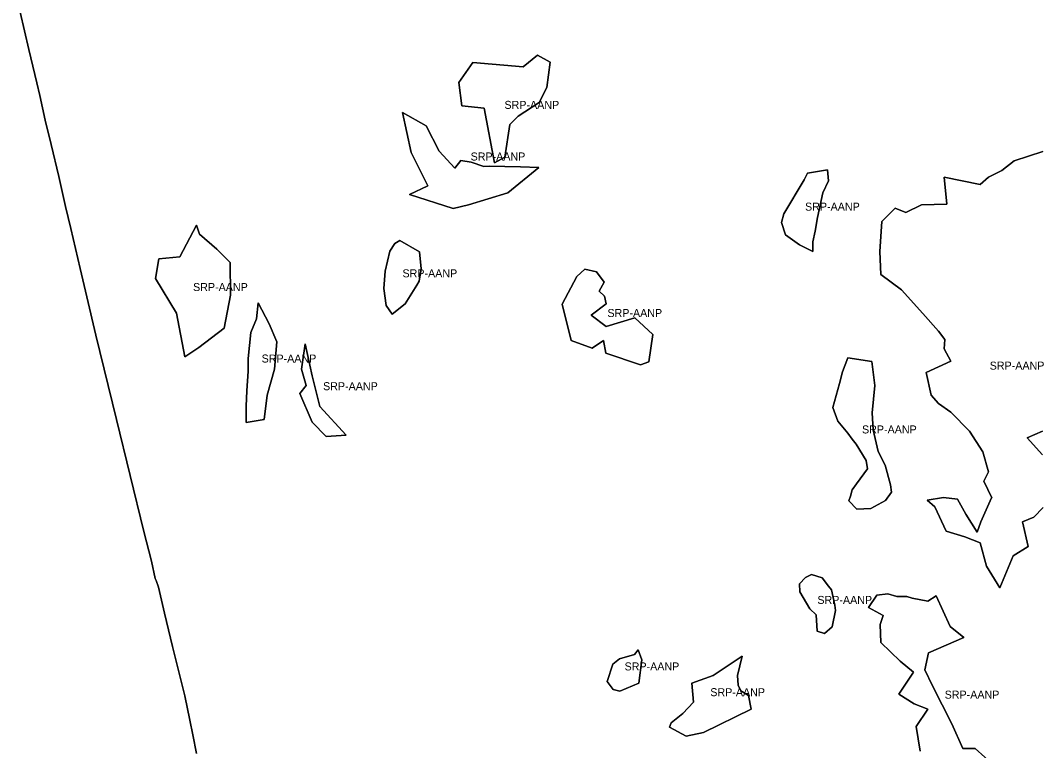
# Model space of a CAD drawing. Extents: x 598968 to 613553, y 4409678 to 4430833.
# Drawn here: x 604139 to 605663, y 4421359 to 4422453 of the extents above; entities that cross this region are included whole.
import ezdxf

# ---------------------------------------------------------------- set-up
doc = ezdxf.new("R2010")
doc.units = 0
doc.layers.add('Sòl Rústic Protegit', color=7, linetype='Continuous')
doc.layers.add('Sòl Rústic Protegit - Alt Nivell de Protecció', color=7, linetype='Continuous')

msp = doc.modelspace()

# ---------------------------------------------------------------- linework, layer by layer
at = {"layer": 'Sòl Rústic Protegit'}
for points in [[(604403.5541, 4421354.697), (604397.9293, 4421382.6972), (604393.6793, 4421404.6972), (604385.9919, 4421440.6972), (604367.3669, 4421514.6972), (604355.7419, 4421564.6972), (604346.6795, 4421603.6972), (604342.8083, 4421613.6384), (604341.6171, 4421616.6972), (604336.1171, 4421642.6972), (604324.4295, 4421687.1972), (604283.7423, 4421854.6974), (604252.7425, 4421981.1974), (604238.9925, 4422038.6976), (604229.1801, 4422081.1976), (604214.9927, 4422141.1976), (604206.9927, 4422174.1976), (604197.3053, 4422218.6976), (604185.6179, 4422266.6976), (604176.4929, 4422303.1976), (604168.5555, 4422340.1976), (604164.3679, 4422359.1978), (604152.1805, 4422409.1978), (604139.4307, 4422465.1978)], [(604139.4307, 4422465.1978), (604152.1805, 4422409.1978), (604164.3679, 4422359.1978), (604168.5555, 4422340.1976), (604176.4929, 4422303.1976), (604185.6179, 4422266.6976), (604197.3053, 4422218.6976), (604206.9927, 4422174.1976), (604214.9927, 4422141.1976), (604229.1801, 4422081.1976), (604238.9925, 4422038.6976), (604252.7425, 4421981.1974), (604283.7423, 4421854.6974), (604324.4295, 4421687.1972), (604336.1171, 4421642.6972), (604341.6171, 4421616.6972), (604342.8083, 4421613.6384), (604346.6795, 4421603.6972), (604355.7419, 4421564.6972), (604367.3669, 4421514.6972), (604385.9919, 4421440.6972), (604393.6793, 4421404.6972), (604397.9293, 4421382.6972), (604403.5541, 4421354.697)], [(605672.5849, 4421722.8698), (605658.4361, 4421708.721), (605641.4575, 4421701.6466), (605649.9469, 4421664.8596), (605627.3087, 4421650.7108), (605607.5003, 4421602.6046), (605587.6921, 4421635.147), (605577.7835, 4421670.0976), (605555.1497, 4421679.0084), (605526.8519, 4421687.4976), (605509.8735, 4421724.2846), (605498.5543, 4421734.1888), (605523.2209, 4421738.0976), (605543.8305, 4421735.6038), (605556.5645, 4421712.9656), (605573.5433, 4421686.0828), (605579.2027, 4421701.6466), (605595.0959, 4421737.5978), (605595.4085, 4421737.5978), (605583.3459, 4421762.5978), (605590.5217, 4421776.6354), (605582.0325, 4421806.3478), (605562.2241, 4421837.4754), (605533.9263, 4421865.773), (605515.5959, 4421879.0976), (605504.4085, 4421891.0976), (605497.1395, 4421925.198), (605533.9263, 4421942.1766), (605524.0221, 4421960.5702), (605524.9085, 4421974.5978), (605515.6585, 4421987.0978), (605492.0959, 4422013.5978), (605460.1585, 4422049.0976), (605429.2251, 4422072.346), (605427.8101, 4422106.3032), (605430.6399, 4422151.5794), (605450.4483, 4422171.3878), (605466.4709, 4422165.0978), (605490.2835, 4422176.5976), (605527.9709, 4422177.5976), (605524.0221, 4422218.079), (605577.7877, 4422206.7598), (605590.5217, 4422218.079), (605610.3301, 4422227.9832), (605628.7235, 4422242.132), (605671.9085, 4422256.5978)], [(605671.1701, 4421837.4754), (605648.5319, 4421827.5712), (605671.1701, 4421802.1032)], [(605488.2119, 4421357.9644), (605482.0283, 4421395.0664), (605499.5487, 4421420.8318), (605479.2335, 4421428.8912), (605456.2629, 4421443.5054), (605477.9059, 4421476.485), (605458.3241, 4421492.9748), (605429.1085, 4421520.8912), (605428.0801, 4421547.7736), (605432.8117, 4421561.4704), (605410.3987, 4421573.175), (605423.0995, 4421591.8524), (605439.5355, 4421593.8446), (605453.2325, 4421589.8602), (605468.1745, 4421589.6112), (605476.2335, 4421587.3912), (605499.8015, 4421582.6382), (605512.0043, 4421590.8562), (605533.1721, 4421545.0342), (605553.5927, 4421528.349), (605500.7977, 4421505.1888), (605495.0699, 4421479.7876), (605506.7631, 4421455.8726), (605535.6203, 4421399.189), (605552.1101, 4421362.0868), (605570.6611, 4421362.0868), (605599.5183, 4421336.3214)]]:
    msp.add_lwpolyline(points, dxfattribs=at)
for points in [[(604933.3849, 4422390.2926), (604928.5245, 4422352.2192), (604917.1835, 4422329.5372), (604885.5907, 4422309.2854), (604872.8555, 4422296.6566), (604865.3389, 4422247.72), (604849.9475, 4422239.6192), (604834.6055, 4422321.1566), (604801.3433, 4422324.6768), (604796.6679, 4422359.6566), (604817.5447, 4422389.4826), (604892.8813, 4422383.002), (604914.7533, 4422400.8236)], [(604767.3201, 4422256.6308), (604790.8123, 4422231.5184), (604799.7231, 4422242.8596), (604815.1921, 4422240.4522), (604833.9421, 4422233.9522), (604842.3171, 4422234.4522), (604888.8309, 4422233.1386), (604916.3735, 4422232.3286), (604870.1993, 4422194.2552), (604811.0641, 4422176.4336), (604788.3821, 4422170.7632), (604722.7663, 4422191.825), (604750.3087, 4422204.7862), (604725.3795, 4422254.9522), (604712.2353, 4422314.956), (604747.8785, 4422294.7042)], [(605327.4249, 4422121.2464), (605327.1123, 4422106.7464), (605307.0499, 4422116.7464), (605286.2999, 4422131.7464), (605280.1123, 4422149.7464), (605283.6749, 4422162.7464), (605314.4249, 4422213.7464), (605319.3625, 4422223.7464), (605349.2999, 4422228.7464), (605350.9249, 4422212.2464), (605342.3625, 4422194.2464), (605334.2375, 4422157.2464), (605330.8623, 4422137.2464)], [(604406.8381, 4421962.5746), (604385.7763, 4421948.8034), (604373.6253, 4422014.4192), (604342.0325, 4422066.2638), (604346.8929, 4422095.4264), (604378.4857, 4422098.6668), (604403.3965, 4422145.7552), (604408.0215, 4422132.7552), (604434.0839, 4422110.2552), (604453.7089, 4422090.2552), (604454.6325, 4422041.1516), (604444.9115, 4421991.7372)], [(604716.2037, 4422028.1264), (604696.7661, 4422012.6264), (604687.5161, 4422025.6264), (604684.3911, 4422051.1264), (604686.3287, 4422077.1264), (604693.3287, 4422107.1264), (604700.7661, 4422118.6264), (604708.3287, 4422123.1264), (604737.4537, 4422106.1264), (604739.9537, 4422080.6264), (604737.1411, 4422062.1264), (604733.4537, 4422056.1264)], [(604994.9505, 4422011.179), (605017.6325, 4421994.1674), (605060.4349, 4422007.2094), (605087.2985, 4421982.0164), (605081.6281, 4421941.5128), (605068.6669, 4421936.6524), (605016.8223, 4421954.474), (605013.5821, 4421973.1056), (604996.5705, 4421961.7646), (604964.9777, 4421973.1056), (604951.3723, 4422027.7094), (604973.4349, 4422069.2094), (604985.3099, 4422080.2094), (605003.0511, 4422075.9846), (605014.3923, 4422060.5934), (605007.1849, 4422047.2094), (605015.2023, 4422039.5314), (605017.6325, 4422028.1904)], [(604504.8569, 4421854.835), (604478.1511, 4421850.642), (604478.1245, 4421875.0868), (604478.9345, 4421897.7688), (604480.9011, 4421927.142), (604481.0887, 4421946.142), (604484.7137, 4421985.142), (604493.1511, 4422005.642), (604495.9461, 4422029.8106), (604512.1475, 4421998.2178), (604523.9637, 4421971.142), (604520.4637, 4421930.142), (604509.1511, 4421891.142)], [(604627.9879, 4421831.343), (604597.8579, 4421829.2622), (604576.9205, 4421850.7622), (604558.3217, 4421893.7186), (604568.0425, 4421905.8696), (604560.7519, 4421930.1718), (604566.4223, 4421968.2452), (604576.9533, 4421920.4508), (604588.2943, 4421874.2768)], [(605414.1085, 4421721.5098), (605393.0459, 4421720.5098), (605381.2335, 4421733.0098), (605383.6709, 4421740.0098), (605385.9835, 4421749.5098), (605392.7959, 4421758.5098), (605408.9209, 4421781.0098), (605407.3585, 4421793.5098), (605392.1085, 4421818.0098), (605386.1709, 4421825.5098), (605379.6085, 4421834.5098), (605364.4835, 4421852.5098), (605356.9835, 4421873.0098), (605367.0459, 4421909.0098), (605371.7959, 4421926.5098), (605379.6085, 4421947.5098), (605415.5459, 4421942.0098), (605420.1709, 4421906.0098), (605415.9835, 4421865.0098), (605417.8585, 4421839.5098), (605424.9835, 4421807.0098), (605435.6709, 4421786.5098), (605443.3585, 4421757.0098), (605444.8585, 4421746.0098), (605436.2335, 4421733.5098)], [(605356.4249, 4421544.3504), (605344.4873, 4421534.3504), (605333.5499, 4421537.8504), (605332.3623, 4421562.3504), (605322.6123, 4421571.3504), (605307.9249, 4421596.8504), (605307.0499, 4421608.8504), (605316.4249, 4421618.3504), (605325.2373, 4421622.8504), (605341.3623, 4421617.8504), (605350.5499, 4421605.3504), (605355.1749, 4421599.8504), (605360.1749, 4421576.8504), (605360.9873, 4421568.8504)], [(605066.4927, 4421460.0098), (605038.0551, 4421448.0098), (605027.7427, 4421450.5098), (605019.1801, 4421462.5098), (605027.5551, 4421488.5098), (605037.6177, 4421496.5098), (605059.8051, 4421503.0098), (605065.3677, 4421510.0098), (605070.8677, 4421495.0098)], [(605163.5687, 4421385.791), (605137.5345, 4421380.6222), (605112.2845, 4421394.1222), (605114.7221, 4421400.6222), (605132.2845, 4421414.6222), (605148.5345, 4421431.6222), (605146.0483, 4421459.9952), (605177.9973, 4421471.3318), (605221.2831, 4421500.189), (605214.0971, 4421471.6222), (605215.0993, 4421456.9034), (605219.2219, 4421448.6584), (605230.5585, 4421441.444), (605234.6811, 4421420.8318)]]:
    msp.add_lwpolyline(points, close=True, dxfattribs=at)
at = {"layer": 'Sòl Rústic Protegit - Alt Nivell de Protecció'}
for points in [[(604933.3849, 4422390.2926), (604914.7533, 4422400.8236), (604892.8813, 4422383.002), (604817.5447, 4422389.4826), (604796.6679, 4422359.6566), (604801.3433, 4422324.6768), (604834.6055, 4422321.1566), (604849.9475, 4422239.6192), (604865.3389, 4422247.72), (604872.8555, 4422296.6566), (604885.5907, 4422309.2854), (604917.1835, 4422329.5372), (604928.5245, 4422352.2192)], [(604767.3201, 4422256.6308), (604747.8785, 4422294.7042), (604712.2353, 4422314.956), (604725.3795, 4422254.9522), (604750.3087, 4422204.7862), (604722.7663, 4422191.825), (604788.3821, 4422170.7632), (604811.0641, 4422176.4336), (604870.1993, 4422194.2552), (604916.3735, 4422232.3286), (604888.8309, 4422233.1386), (604842.3171, 4422234.4522), (604833.9421, 4422233.9522), (604815.1921, 4422240.4522), (604799.7231, 4422242.8596), (604790.8123, 4422231.5184)], [(605327.4249, 4422121.2464), (605330.8623, 4422137.2464), (605334.2375, 4422157.2464), (605342.3625, 4422194.2464), (605350.9249, 4422212.2464), (605349.2999, 4422228.7464), (605319.3625, 4422223.7464), (605314.4249, 4422213.7464), (605283.6749, 4422162.7464), (605280.1123, 4422149.7464), (605286.2999, 4422131.7464), (605307.0499, 4422116.7464), (605327.1123, 4422106.7464)], [(604406.8381, 4421962.5746), (604444.9115, 4421991.7372), (604454.6325, 4422041.1516), (604453.7089, 4422090.2552), (604434.0839, 4422110.2552), (604408.0215, 4422132.7552), (604403.3965, 4422145.7552), (604378.4857, 4422098.6668), (604346.8929, 4422095.4264), (604342.0325, 4422066.2638), (604373.6253, 4422014.4192), (604385.7763, 4421948.8034)], [(604716.2037, 4422028.1264), (604733.4537, 4422056.1264), (604737.1411, 4422062.1264), (604739.9537, 4422080.6264), (604737.4537, 4422106.1264), (604708.3287, 4422123.1264), (604700.7661, 4422118.6264), (604693.3287, 4422107.1264), (604686.3287, 4422077.1264), (604684.3911, 4422051.1264), (604687.5161, 4422025.6264), (604696.7661, 4422012.6264)], [(604994.9505, 4422011.179), (605017.6325, 4422028.1904), (605015.2023, 4422039.5314), (605007.1849, 4422047.2094), (605014.3923, 4422060.5934), (605003.0511, 4422075.9846), (604985.3099, 4422080.2094), (604973.4349, 4422069.2094), (604951.3723, 4422027.7094), (604964.9777, 4421973.1056), (604996.5705, 4421961.7646), (605013.5821, 4421973.1056), (605016.8223, 4421954.474), (605068.6669, 4421936.6524), (605081.6281, 4421941.5128), (605087.2985, 4421982.0164), (605060.4349, 4422007.2094), (605017.6325, 4421994.1674)], [(604504.8569, 4421854.835), (604509.1511, 4421891.142), (604520.4637, 4421930.142), (604523.9637, 4421971.142), (604512.1475, 4421998.2178), (604495.9461, 4422029.8106), (604493.1511, 4422005.642), (604484.7137, 4421985.142), (604481.0887, 4421946.142), (604480.9011, 4421927.142), (604478.9345, 4421897.7688), (604478.1245, 4421875.0868), (604478.1511, 4421850.642)], [(604627.9879, 4421831.343), (604588.2943, 4421874.2768), (604576.9533, 4421920.4508), (604566.4223, 4421968.2452), (604560.7519, 4421930.1718), (604568.0425, 4421905.8696), (604558.3217, 4421893.7186), (604576.9205, 4421850.7622), (604597.8579, 4421829.2622)], [(605414.1085, 4421721.5098), (605436.2335, 4421733.5098), (605444.8585, 4421746.0098), (605443.3585, 4421757.0098), (605435.6709, 4421786.5098), (605424.9835, 4421807.0098), (605417.8585, 4421839.5098), (605415.9835, 4421865.0098), (605420.1709, 4421906.0098), (605415.5459, 4421942.0098), (605379.6085, 4421947.5098), (605371.7959, 4421926.5098), (605367.0459, 4421909.0098), (605356.9835, 4421873.0098), (605364.4835, 4421852.5098), (605379.6085, 4421834.5098), (605386.1709, 4421825.5098), (605392.1085, 4421818.0098), (605407.3585, 4421793.5098), (605408.9209, 4421781.0098), (605392.7959, 4421758.5098), (605385.9835, 4421749.5098), (605383.6709, 4421740.0098), (605381.2335, 4421733.0098), (605393.0459, 4421720.5098)], [(605356.4249, 4421544.3504), (605360.9873, 4421568.8504), (605360.1749, 4421576.8504), (605355.1749, 4421599.8504), (605350.5499, 4421605.3504), (605341.3623, 4421617.8504), (605325.2373, 4421622.8504), (605316.4249, 4421618.3504), (605307.0499, 4421608.8504), (605307.9249, 4421596.8504), (605322.6123, 4421571.3504), (605332.3623, 4421562.3504), (605333.5499, 4421537.8504), (605344.4873, 4421534.3504)], [(605066.4927, 4421460.0098), (605070.8677, 4421495.0098), (605065.3677, 4421510.0098), (605059.8051, 4421503.0098), (605037.6177, 4421496.5098), (605027.5551, 4421488.5098), (605019.1801, 4421462.5098), (605027.7427, 4421450.5098), (605038.0551, 4421448.0098)], [(605163.5687, 4421385.791), (605234.6811, 4421420.8318), (605230.5585, 4421441.444), (605219.2219, 4421448.6584), (605215.0993, 4421456.9034), (605214.0971, 4421471.6222), (605221.2831, 4421500.189), (605177.9973, 4421471.3318), (605146.0483, 4421459.9952), (605148.5345, 4421431.6222), (605132.2845, 4421414.6222), (605114.7221, 4421400.6222), (605112.2845, 4421394.1222), (605137.5345, 4421380.6222)]]:
    msp.add_lwpolyline(points, close=True, dxfattribs=at)
for points in [[(605671.9085, 4422256.5978), (605628.7235, 4422242.132), (605610.3301, 4422227.9832), (605590.5217, 4422218.079), (605577.7877, 4422206.7598), (605524.0221, 4422218.079), (605527.9709, 4422177.5976), (605490.2835, 4422176.5976), (605466.4709, 4422165.0978), (605450.4483, 4422171.3878), (605430.6399, 4422151.5794), (605427.8101, 4422106.3032), (605429.2251, 4422072.346), (605460.1585, 4422049.0976), (605492.0959, 4422013.5978), (605515.6585, 4421987.0978), (605524.9085, 4421974.5978), (605524.0221, 4421960.5702), (605533.9263, 4421942.1766), (605497.1395, 4421925.198), (605504.4085, 4421891.0976), (605515.5959, 4421879.0976), (605533.9263, 4421865.773), (605562.2241, 4421837.4754), (605582.0325, 4421806.3478), (605590.5217, 4421776.6354), (605583.3459, 4421762.5978), (605595.4085, 4421737.5978), (605595.0959, 4421737.5978), (605579.2027, 4421701.6466), (605573.5433, 4421686.0828), (605556.5645, 4421712.9656), (605543.8305, 4421735.6038), (605523.2209, 4421738.0976), (605498.5543, 4421734.1888), (605509.8735, 4421724.2846), (605526.8519, 4421687.4976), (605555.1497, 4421679.0084), (605577.7835, 4421670.0976), (605587.6921, 4421635.147), (605607.5003, 4421602.6046), (605627.3087, 4421650.7108), (605649.9469, 4421664.8596), (605641.4575, 4421701.6466), (605658.4361, 4421708.721), (605672.5849, 4421722.8698)], [(605671.1701, 4421802.1032), (605648.5319, 4421827.5712), (605671.1701, 4421837.4754)], [(605599.5183, 4421336.3214), (605570.6611, 4421362.0868), (605552.1101, 4421362.0868), (605535.6203, 4421399.189), (605506.7631, 4421455.8726), (605495.0699, 4421479.7876), (605500.7977, 4421505.1888), (605553.5927, 4421528.349), (605533.1721, 4421545.0342), (605512.0043, 4421590.8562), (605499.8015, 4421582.6382), (605476.2335, 4421587.3912), (605468.1745, 4421589.6112), (605453.2325, 4421589.8602), (605439.5355, 4421593.8446), (605423.0995, 4421591.8524), (605410.3987, 4421573.175), (605432.8117, 4421561.4704), (605428.0801, 4421547.7736), (605429.1085, 4421520.8912), (605458.3241, 4421492.9748), (605477.9059, 4421476.485), (605456.2629, 4421443.5054), (605479.2335, 4421428.8912), (605499.5487, 4421420.8318), (605482.0283, 4421395.0664), (605488.2119, 4421357.9644)]]:
    msp.add_lwpolyline(points, dxfattribs=at)

# ---------------------------------------------------------------- texts
for p in [(604865.0264, 4422320.2214), (604814.3044, 4422242.8596), (605315.5186, 4422167.7464), (604712.1724, 4422067.8764), (604398.3325, 4422047.2793), (605019.3354, 4422008.4309), (604501.0441, 4421940.2263), (605592.2655, 4421929.6012), (604593.1548, 4421898.7537), (605400.921, 4421834.0098), (605334.0186, 4421578.6004), (605045.0239, 4421479.0098), (605173.4828, 4421440.4056), (605524.7849, 4421436.7412)]:
    msp.add_text('SRP-AANP', height=12, dxfattribs=at).set_placement(p)

doc.saveas('drawing.dxf')
